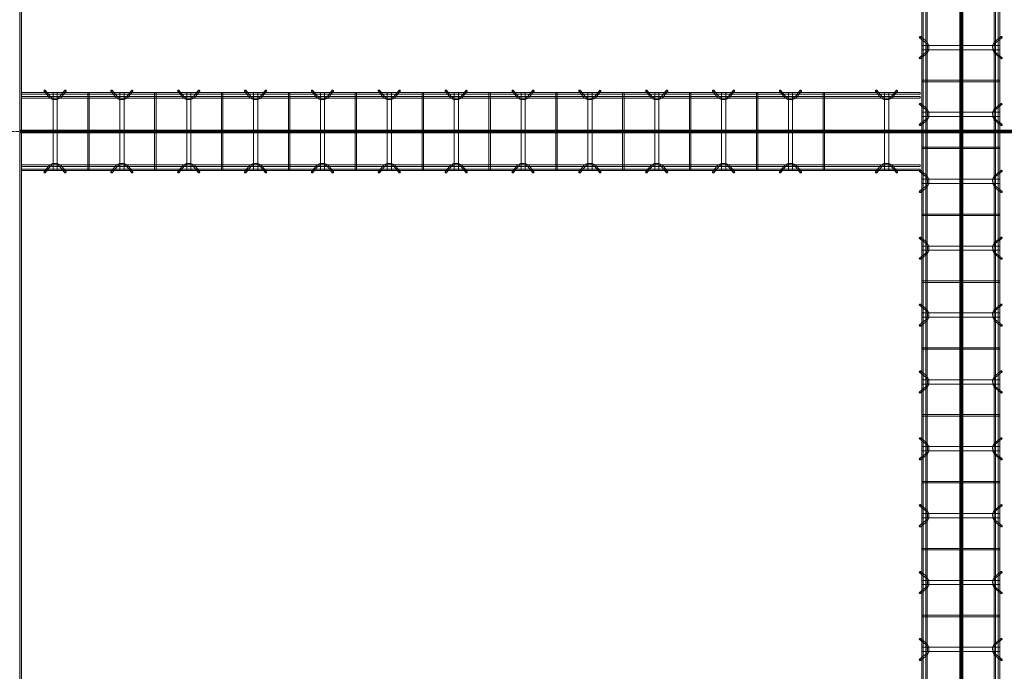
# Model space of a CAD drawing. Header units: inches. Extents: x -4136 to 1945, y -6639 to 12387.
# Tile 297 of 656: x -3819 to -3643, y 10720 to 10837. Entities that reach past the tile are written whole.
import ezdxf

# ---------------------------------------------------------------- set-up
doc = ezdxf.new("R2010")
doc.units = ezdxf.units.IN
doc.header["$MEASUREMENT"] = 0
doc.linetypes.add('Línea de rejilla', pattern=[0.875, 0.5, -0.125, 0.125, -0.125])
for name, color, linetype, lineweight in [('A-GENM', 7, 'Continuous', 9), ('S-BEAM', 7, 'Continuous', 9), ('S-GRID', 7, 'Continuous', 9)]:
    doc.layers.add(name, color=color, linetype=linetype, lineweight=lineweight)

# ---------------------------------------------------------------- blocks, each defined once
blk = doc.blocks.new('Dowel bar assembly - Dowel bar assembly-671091-SLAB ON GROUND JOINTS')
at = {"layer": 'S-BEAM', "color": 253, "true_color": 0xaaaaaa}
for p, q in [((1524, 1.98), (0, 1.98)), ((820.02, 2.23), (820.97, 1.03)), ((821.18, 1.19), (820.23, 2.39)), ((821.62, 1.99), (821.62, -12.01)), ((822.38, 1.99), (821.62, 1.99)), ((821.62, 1.99), (822.38, 1.99)), ((822.38, -12.01), (822.38, 1.99)), ((823.76, 2.39), (822.81, 1.19)), ((823.01, 1.03), (823.96, 2.23)), ((827.87, 1.99), (827.87, -12.01)), ((828.13, 1.99), (827.87, 1.99)), ((827.87, 1.99), (828.13, 1.99)), ((828.13, -12.01), (828.13, 1.99)), ((832.02, 2.23), (832.97, 1.03)), ((833.18, 1.19), (832.23, 2.39)), ((833.62, 1.99), (833.62, -12.01)), ((834.38, 1.99), (833.62, 1.99)), ((833.62, 1.99), (834.38, 1.99)), ((834.38, -12.01), (834.38, 1.99)), ((835.76, 2.39), (834.81, 1.19)), ((835.01, 1.03), (835.96, 2.23)), ((839.87, 1.99), (839.87, -12.01)), ((840.13, 1.99), (839.87, 1.99)), ((839.87, 1.99), (840.13, 1.99)), ((840.13, -12.01), (840.13, 1.99)), ((844.02, 2.23), (844.97, 1.03)), ((845.18, 1.19), (844.23, 2.39)), ((845.62, 1.99), (845.62, -12.01)), ((846.38, 1.99), (845.62, 1.99)), ((845.62, 1.99), (846.38, 1.99)), ((846.38, -12.01), (846.38, 1.99)), ((847.76, 2.39), (846.81, 1.19)), ((847.01, 1.03), (847.96, 2.23)), ((851.87, 1.99), (851.87, -12.01)), ((852.13, 1.99), (851.87, 1.99)), ((851.87, 1.99), (852.13, 1.99)), ((852.13, -12.01), (852.13, 1.99)), ((856.02, 2.23), (856.97, 1.03)), ((857.18, 1.19), (856.23, 2.39)), ((857.62, 1.99), (857.62, -12.01)), ((858.38, 1.99), (857.62, 1.99)), ((857.62, 1.99), (858.38, 1.99)), ((858.38, -12.01), (858.38, 1.99)), ((859.76, 2.39), (858.81, 1.19)), ((859.01, 1.03), (859.96, 2.23)), ((863.87, 1.99), (863.87, -12.01)), ((864.13, 1.99), (863.87, 1.99)), ((863.87, 1.99), (864.13, 1.99)), ((864.13, -12.01), (864.13, 1.99)), ((868.02, 2.23), (868.97, 1.03)), ((869.18, 1.19), (868.23, 2.39)), ((869.62, 1.99), (869.62, -12.01)), ((870.38, 1.99), (869.62, 1.99)), ((869.62, 1.99), (870.38, 1.99)), ((870.38, -12.01), (870.38, 1.99)), ((871.76, 2.39), (870.81, 1.19)), ((871.01, 1.03), (871.96, 2.23)), ((875.87, 1.99), (875.87, -12.01)), ((876.13, 1.99), (875.87, 1.99)), ((875.87, 1.99), (876.13, 1.99)), ((876.13, -12.01), (876.13, 1.99)), ((880.02, 2.23), (880.97, 1.03)), ((881.18, 1.19), (880.23, 2.39)), ((881.62, 1.99), (881.62, -12.01)), ((882.38, 1.99), (881.62, 1.99)), ((881.62, 1.99), (882.38, 1.99)), ((882.38, -12.01), (882.38, 1.99)), ((883.76, 2.39), (882.81, 1.19)), ((883.01, 1.03), (883.96, 2.23)), ((887.87, 1.99), (887.87, -12.01)), ((888.13, 1.99), (887.87, 1.99)), ((887.87, 1.99), (888.13, 1.99)), ((888.13, -12.01), (888.13, 1.99)), ((892.02, 2.23), (892.97, 1.03)), ((893.18, 1.19), (892.23, 2.39)), ((893.62, 1.99), (893.62, -12.01)), ((894.38, 1.99), (893.62, 1.99)), ((893.62, 1.99), (894.38, 1.99)), ((894.38, -12.01), (894.38, 1.99)), ((895.76, 2.39), (894.81, 1.19)), ((895.01, 1.03), (895.96, 2.23)), ((899.87, 1.99), (899.87, -12.01)), ((900.13, 1.99), (899.87, 1.99)), ((899.87, 1.99), (900.13, 1.99)), ((900.13, -12.01), (900.13, 1.99)), ((904.02, 2.23), (904.97, 1.03)), ((905.18, 1.19), (904.23, 2.39)), ((905.62, 1.99), (905.62, -12.01)), ((906.38, 1.99), (905.62, 1.99)), ((905.62, 1.99), (906.38, 1.99)), ((906.38, -12.01), (906.38, 1.99)), ((907.76, 2.39), (906.81, 1.19)), ((907.01, 1.03), (907.96, 2.23)), ((911.87, 1.99), (911.87, -12.01)), ((912.13, 1.99), (911.87, 1.99)), ((911.87, 1.99), (912.13, 1.99)), ((912.13, -12.01), (912.13, 1.99)), ((916.02, 2.23), (916.97, 1.03)), ((917.18, 1.19), (916.23, 2.39)), ((917.62, 1.99), (917.62, -12.01)), ((918.38, 1.99), (917.62, 1.99)), ((917.62, 1.99), (918.38, 1.99)), ((918.38, -12.01), (918.38, 1.99)), ((919.76, 2.39), (918.81, 1.19)), ((919.01, 1.03), (919.96, 2.23)), ((923.87, 1.99), (923.87, -12.01)), ((924.13, 1.99), (923.87, 1.99)), ((923.87, 1.99), (924.13, 1.99)), ((924.13, -12.01), (924.13, 1.99)), ((928.02, 2.23), (928.97, 1.03)), ((929.18, 1.19), (928.23, 2.39)), ((929.62, 1.99), (929.62, -12.01)), ((930.38, 1.99), (929.62, 1.99)), ((929.62, 1.99), (930.38, 1.99)), ((930.38, -12.01), (930.38, 1.99)), ((931.76, 2.39), (930.81, 1.19)), ((931.01, 1.03), (931.96, 2.23)), ((0, 1.72), (1524, 1.72)), ((1524, 1.25), (0, 1.25)), ((0, 0.99), (1524, 0.99)), ((1524, -11.01), (0, -11.01)), ((0, -11.27), (1524, -11.27)), ((1524, -11.74), (0, -11.74)), ((0, -12), (1524, -12)), ((820.97, -11.05), (820.02, -12.25)), ((820.23, -12.41), (821.18, -11.21)), ((822.38, -12.01), (821.62, -12.01)), ((821.62, -12.01), (822.38, -12.01)), ((822.81, -11.21), (823.76, -12.41)), ((823.96, -12.25), (823.01, -11.05)), ((828.13, -12.01), (827.87, -12.01)), ((827.87, -12.01), (828.13, -12.01)), ((832.97, -11.05), (832.02, -12.25)), ((832.23, -12.41), (833.18, -11.21)), ((834.38, -12.01), (833.62, -12.01)), ((833.62, -12.01), (834.38, -12.01)), ((834.81, -11.21), (835.76, -12.41)), ((835.96, -12.25), (835.01, -11.05)), ((840.13, -12.01), (839.87, -12.01)), ((839.87, -12.01), (840.13, -12.01)), ((844.97, -11.05), (844.02, -12.25)), ((844.23, -12.41), (845.18, -11.21)), ((846.38, -12.01), (845.62, -12.01)), ((845.62, -12.01), (846.38, -12.01)), ((846.81, -11.21), (847.76, -12.41)), ((847.96, -12.25), (847.01, -11.05)), ((852.13, -12.01), (851.87, -12.01)), ((851.87, -12.01), (852.13, -12.01)), ((856.97, -11.05), (856.02, -12.25)), ((856.23, -12.41), (857.18, -11.21)), ((858.38, -12.01), (857.62, -12.01)), ((857.62, -12.01), (858.38, -12.01)), ((858.81, -11.21), (859.76, -12.41)), ((859.96, -12.25), (859.01, -11.05)), ((864.13, -12.01), (863.87, -12.01)), ((863.87, -12.01), (864.13, -12.01)), ((868.97, -11.05), (868.02, -12.25)), ((868.23, -12.41), (869.18, -11.21)), ((870.38, -12.01), (869.62, -12.01)), ((869.62, -12.01), (870.38, -12.01)), ((870.81, -11.21), (871.76, -12.41)), ((871.96, -12.25), (871.01, -11.05)), ((876.13, -12.01), (875.87, -12.01)), ((875.87, -12.01), (876.13, -12.01)), ((880.97, -11.05), (880.02, -12.25)), ((880.23, -12.41), (881.18, -11.21)), ((882.38, -12.01), (881.62, -12.01)), ((881.62, -12.01), (882.38, -12.01)), ((882.81, -11.21), (883.76, -12.41)), ((883.96, -12.25), (883.01, -11.05)), ((888.13, -12.01), (887.87, -12.01)), ((887.87, -12.01), (888.13, -12.01)), ((892.97, -11.05), (892.02, -12.25)), ((892.23, -12.41), (893.18, -11.21)), ((894.38, -12.01), (893.62, -12.01)), ((893.62, -12.01), (894.38, -12.01)), ((894.81, -11.21), (895.76, -12.41)), ((895.96, -12.25), (895.01, -11.05)), ((900.13, -12.01), (899.87, -12.01)), ((899.87, -12.01), (900.13, -12.01)), ((904.97, -11.05), (904.02, -12.25)), ((904.23, -12.41), (905.18, -11.21)), ((906.38, -12.01), (905.62, -12.01)), ((905.62, -12.01), (906.38, -12.01)), ((906.81, -11.21), (907.76, -12.41)), ((907.96, -12.25), (907.01, -11.05)), ((912.13, -12.01), (911.87, -12.01)), ((911.87, -12.01), (912.13, -12.01)), ((916.97, -11.05), (916.02, -12.25)), ((916.23, -12.41), (917.18, -11.21)), ((918.38, -12.01), (917.62, -12.01)), ((917.62, -12.01), (918.38, -12.01)), ((918.81, -11.21), (919.76, -12.41)), ((919.96, -12.25), (919.01, -11.05)), ((924.13, -12.01), (923.87, -12.01)), ((923.87, -12.01), (924.13, -12.01)), ((928.97, -11.05), (928.02, -12.25)), ((928.23, -12.41), (929.18, -11.21)), ((930.38, -12.01), (929.62, -12.01)), ((929.62, -12.01), (930.38, -12.01)), ((930.81, -11.21), (931.76, -12.41)), ((931.96, -12.25), (931.01, -11.05))]:
    blk.add_line(p, q, dxfattribs=at)
at = {"layer": 'S-BEAM', "color": 253, "true_color": 0xaaaaaa, "flags": 128}
for points in [[(820.97, 1.03), (821.53, 0.73), (822.39, 0.72), (822.97, 0.99), (823.01, 1.03)], [(821.18, 1.19), (821.62, 0.97), (822.38, 0.98), (822.81, 1.19)], [(832.97, 1.03), (833.53, 0.73), (834.39, 0.72), (834.97, 0.99), (835.01, 1.03)], [(833.18, 1.19), (833.62, 0.97), (834.38, 0.98), (834.81, 1.19)], [(844.97, 1.03), (845.53, 0.73), (846.39, 0.72), (846.97, 0.99), (847.01, 1.03)], [(845.18, 1.19), (845.62, 0.97), (846.38, 0.98), (846.81, 1.19)], [(856.97, 1.03), (857.53, 0.73), (858.39, 0.72), (858.97, 0.99), (859.01, 1.03)], [(857.18, 1.19), (857.62, 0.97), (858.38, 0.98), (858.81, 1.19)], [(868.97, 1.03), (869.53, 0.73), (870.39, 0.72), (870.97, 0.99), (871.01, 1.03)], [(869.18, 1.19), (869.62, 0.97), (870.38, 0.98), (870.81, 1.19)], [(880.97, 1.03), (881.53, 0.73), (882.39, 0.72), (882.97, 0.99), (883.01, 1.03)], [(881.18, 1.19), (881.62, 0.97), (882.38, 0.98), (882.81, 1.19)], [(892.97, 1.03), (893.53, 0.73), (894.39, 0.72), (894.97, 0.99), (895.01, 1.03)], [(893.18, 1.19), (893.62, 0.97), (894.38, 0.98), (894.81, 1.19)], [(904.97, 1.03), (905.53, 0.73), (906.39, 0.72), (906.97, 0.99), (907.01, 1.03)], [(905.18, 1.19), (905.62, 0.97), (906.38, 0.98), (906.81, 1.19)], [(916.97, 1.03), (917.53, 0.73), (918.39, 0.72), (918.97, 0.99), (919.01, 1.03)], [(917.18, 1.19), (917.62, 0.97), (918.38, 0.98), (918.81, 1.19)], [(928.97, 1.03), (929.53, 0.73), (930.39, 0.72), (930.97, 0.99), (931.01, 1.03)], [(929.18, 1.19), (929.62, 0.97), (930.38, 0.98), (930.81, 1.19)], [(820.97, -11.05), (821.53, -10.75), (822.39, -10.74), (822.97, -11.01), (823.01, -11.05)], [(821.18, -11.21), (821.62, -10.99), (822.38, -11), (822.81, -11.21)], [(832.97, -11.05), (833.53, -10.75), (834.39, -10.74), (834.97, -11.01), (835.01, -11.05)], [(833.18, -11.21), (833.62, -10.99), (834.38, -11), (834.81, -11.21)], [(844.97, -11.05), (845.53, -10.75), (846.39, -10.74), (846.97, -11.01), (847.01, -11.05)], [(845.18, -11.21), (845.62, -10.99), (846.38, -11), (846.81, -11.21)], [(856.97, -11.05), (857.53, -10.75), (858.39, -10.74), (858.97, -11.01), (859.01, -11.05)], [(857.18, -11.21), (857.62, -10.99), (858.38, -11), (858.81, -11.21)], [(868.97, -11.05), (869.53, -10.75), (870.39, -10.74), (870.97, -11.01), (871.01, -11.05)], [(869.18, -11.21), (869.62, -10.99), (870.38, -11), (870.81, -11.21)], [(880.97, -11.05), (881.53, -10.75), (882.39, -10.74), (882.97, -11.01), (883.01, -11.05)], [(881.18, -11.21), (881.62, -10.99), (882.38, -11), (882.81, -11.21)], [(892.97, -11.05), (893.53, -10.75), (894.39, -10.74), (894.97, -11.01), (895.01, -11.05)], [(893.18, -11.21), (893.62, -10.99), (894.38, -11), (894.81, -11.21)], [(904.97, -11.05), (905.53, -10.75), (906.39, -10.74), (906.97, -11.01), (907.01, -11.05)], [(905.18, -11.21), (905.62, -10.99), (906.38, -11), (906.81, -11.21)], [(916.97, -11.05), (917.53, -10.75), (918.39, -10.74), (918.97, -11.01), (919.01, -11.05)], [(917.18, -11.21), (917.62, -10.99), (918.38, -11), (918.81, -11.21)], [(928.97, -11.05), (929.53, -10.75), (930.39, -10.74), (930.97, -11.01), (931.01, -11.05)], [(929.18, -11.21), (929.62, -10.99), (930.38, -11), (930.81, -11.21)]]:
    blk.add_lwpolyline(points, dxfattribs=at)
at = {"layer": 'S-BEAM', "color": 253, "true_color": 0xaaaaaa}
for centre, major_axis, start_param, end_param in [((820.12, 2.31), (0.101, 0.08), 5.709265, 8.850858), ((820.12, 2.31), (0.101, 0.08), 2.567673, 5.709265), ((823.86, 2.31), (-0.101, 0.08), 3.715513, 6.857105), ((823.86, 2.31), (-0.101, 0.08), 0.57392, 3.715513), ((832.12, 2.31), (0.101, 0.08), 5.709265, 8.850858), ((832.12, 2.31), (0.101, 0.08), 2.567673, 5.709265), ((835.86, 2.31), (-0.101, 0.08), 3.715513, 6.857105), ((835.86, 2.31), (-0.101, 0.08), 0.57392, 3.715513), ((844.12, 2.31), (0.101, 0.08), 5.709265, 8.850858), ((844.12, 2.31), (0.101, 0.08), 2.567673, 5.709265), ((847.86, 2.31), (-0.101, 0.08), 3.715513, 6.857105), ((847.86, 2.31), (-0.101, 0.08), 0.57392, 3.715513), ((856.12, 2.31), (0.101, 0.08), 5.709265, 8.850858), ((856.12, 2.31), (0.101, 0.08), 2.567673, 5.709265), ((859.86, 2.31), (-0.101, 0.08), 3.715513, 6.857105), ((859.86, 2.31), (-0.101, 0.08), 0.57392, 3.715513), ((868.12, 2.31), (0.101, 0.08), 5.709265, 8.850858), ((868.12, 2.31), (0.101, 0.08), 2.567673, 5.709265), ((871.86, 2.31), (-0.101, 0.08), 3.715513, 6.857105), ((871.86, 2.31), (-0.101, 0.08), 0.57392, 3.715513), ((880.12, 2.31), (0.101, 0.08), 5.709265, 8.850858), ((880.12, 2.31), (0.101, 0.08), 2.567673, 5.709265), ((883.86, 2.31), (-0.101, 0.08), 3.715513, 6.857105), ((883.86, 2.31), (-0.101, 0.08), 0.57392, 3.715513), ((892.12, 2.31), (0.101, 0.08), 5.709265, 8.850858), ((892.12, 2.31), (0.101, 0.08), 2.567673, 5.709265), ((895.86, 2.31), (-0.101, 0.08), 3.715513, 6.857105), ((895.86, 2.31), (-0.101, 0.08), 0.57392, 3.715513), ((904.12, 2.31), (0.101, 0.08), 5.709265, 8.850858), ((904.12, 2.31), (0.101, 0.08), 2.567673, 5.709265), ((907.86, 2.31), (-0.101, 0.08), 3.715513, 6.857105), ((907.86, 2.31), (-0.101, 0.08), 0.57392, 3.715513), ((916.12, 2.31), (0.101, 0.08), 5.709265, 8.850858), ((916.12, 2.31), (0.101, 0.08), 2.567673, 5.709265), ((919.86, 2.31), (-0.101, 0.08), 3.715513, 6.857105), ((919.86, 2.31), (-0.101, 0.08), 0.57392, 3.715513), ((928.12, 2.31), (0.101, 0.08), 5.709265, 8.850858), ((928.12, 2.31), (0.101, 0.08), 2.567673, 5.709265), ((931.86, 2.31), (-0.101, 0.08), 3.715513, 6.857105), ((931.86, 2.31), (-0.101, 0.08), 0.57392, 3.715513), ((820.12, -12.33), (-0.101, 0.08), 3.715513, 6.857105), ((820.12, -12.33), (-0.101, 0.08), 0.57392, 3.715513), ((823.86, -12.33), (0.101, 0.08), 5.709265, 8.850858), ((823.86, -12.33), (0.101, 0.08), 2.567673, 5.709265), ((832.12, -12.33), (-0.101, 0.08), 3.715513, 6.857105), ((832.12, -12.33), (-0.101, 0.08), 0.57392, 3.715513), ((835.86, -12.33), (0.101, 0.08), 5.709265, 8.850858), ((835.86, -12.33), (0.101, 0.08), 2.567673, 5.709265), ((844.12, -12.33), (-0.101, 0.08), 3.715513, 6.857105), ((844.12, -12.33), (-0.101, 0.08), 0.57392, 3.715513), ((847.86, -12.33), (0.101, 0.08), 5.709265, 8.850858), ((847.86, -12.33), (0.101, 0.08), 2.567673, 5.709265), ((856.12, -12.33), (-0.101, 0.08), 3.715513, 6.857105), ((856.12, -12.33), (-0.101, 0.08), 0.57392, 3.715513), ((859.86, -12.33), (0.101, 0.08), 5.709265, 8.850858), ((859.86, -12.33), (0.101, 0.08), 2.567673, 5.709265), ((868.12, -12.33), (-0.101, 0.08), 3.715513, 6.857105), ((868.12, -12.33), (-0.101, 0.08), 0.57392, 3.715513), ((871.86, -12.33), (0.101, 0.08), 5.709265, 8.850858), ((871.86, -12.33), (0.101, 0.08), 2.567673, 5.709265), ((880.12, -12.33), (-0.101, 0.08), 3.715513, 6.857105), ((880.12, -12.33), (-0.101, 0.08), 0.57392, 3.715513), ((883.86, -12.33), (0.101, 0.08), 5.709265, 8.850858), ((883.86, -12.33), (0.101, 0.08), 2.567673, 5.709265), ((892.12, -12.33), (-0.101, 0.08), 3.715513, 6.857105), ((892.12, -12.33), (-0.101, 0.08), 0.57392, 3.715513), ((895.86, -12.33), (0.101, 0.08), 5.709265, 8.850858), ((895.86, -12.33), (0.101, 0.08), 2.567673, 5.709265), ((904.12, -12.33), (-0.101, 0.08), 3.715513, 6.857105), ((904.12, -12.33), (-0.101, 0.08), 0.57392, 3.715513), ((907.86, -12.33), (0.101, 0.08), 5.709265, 8.850858), ((907.86, -12.33), (0.101, 0.08), 2.567673, 5.709265), ((916.12, -12.33), (-0.101, 0.08), 3.715513, 6.857105), ((916.12, -12.33), (-0.101, 0.08), 0.57392, 3.715513), ((919.86, -12.33), (0.101, 0.08), 5.709265, 8.850858), ((919.86, -12.33), (0.101, 0.08), 2.567673, 5.709265), ((928.12, -12.33), (-0.101, 0.08), 3.715513, 6.857105), ((928.12, -12.33), (-0.101, 0.08), 0.57392, 3.715513), ((931.86, -12.33), (0.101, 0.08), 5.709265, 8.850858), ((931.86, -12.33), (0.101, 0.08), 2.567673, 5.709265)]:
    blk.add_ellipse(centre, major_axis=major_axis, ratio=0.816528, start_param=start_param, end_param=end_param, dxfattribs=at)
blk = doc.blocks.new('Dowel bar assembly - Dowel bar assembly-673167-SLAB ON GROUND JOINTS')
at = {"layer": 'S-BEAM', "color": 253, "true_color": 0xaaaaaa}
for p, q in [((161.25, 1.98), (0, 1.98)), ((0, 1.98), (0, 1.72)), ((0, 1.72), (0, 1.98)), ((4.02, 2.23), (4.97, 1.03)), ((5.18, 1.19), (4.23, 2.39)), ((5.63, 1.99), (5.63, -12.01)), ((6.38, 1.99), (5.63, 1.99)), ((5.63, 1.99), (6.38, 1.99)), ((6.38, -12.01), (6.38, 1.99)), ((7.76, 2.39), (6.81, 1.19)), ((7.01, 1.03), (7.96, 2.23)), ((11.87, 1.99), (11.87, -12.01)), ((12.13, 1.99), (11.87, 1.99)), ((11.87, 1.99), (12.13, 1.99)), ((12.13, -12.01), (12.13, 1.99)), ((16.02, 2.23), (16.97, 1.03)), ((17.18, 1.19), (16.23, 2.39)), ((17.63, 1.99), (17.63, -12.01)), ((18.38, 1.99), (17.63, 1.99)), ((17.63, 1.99), (18.38, 1.99)), ((18.38, -12.01), (18.38, 1.99)), ((19.76, 2.39), (18.81, 1.19)), ((19.01, 1.03), (19.96, 2.23)), ((23.87, 1.99), (23.87, -12.01)), ((24.13, 1.99), (23.87, 1.99)), ((23.87, 1.99), (24.13, 1.99)), ((24.13, -12.01), (24.13, 1.99)), ((28.02, 2.23), (28.97, 1.03)), ((29.18, 1.19), (28.23, 2.39)), ((29.63, 1.99), (29.63, -12.01)), ((30.38, 1.99), (29.63, 1.99)), ((29.63, 1.99), (30.38, 1.99)), ((30.38, -12.01), (30.38, 1.99)), ((31.76, 2.39), (30.81, 1.19)), ((31.01, 1.03), (31.96, 2.23)), ((35.87, 1.99), (35.87, -12.01)), ((36.13, 1.99), (35.87, 1.99)), ((35.87, 1.99), (36.13, 1.99)), ((36.13, -12.01), (36.13, 1.99)), ((40.02, 2.23), (40.97, 1.03)), ((41.18, 1.19), (40.23, 2.39)), ((41.63, 1.99), (41.63, -12.01)), ((42.38, 1.99), (41.63, 1.99)), ((41.63, 1.99), (42.38, 1.99)), ((42.38, -12.01), (42.38, 1.99)), ((43.76, 2.39), (42.81, 1.19)), ((43.01, 1.03), (43.96, 2.23)), ((47.87, 1.99), (47.87, -12.01)), ((48.13, 1.99), (47.87, 1.99)), ((47.87, 1.99), (48.13, 1.99)), ((48.13, -12.01), (48.13, 1.99)), ((52.02, 2.23), (52.97, 1.03)), ((53.18, 1.19), (52.23, 2.39)), ((53.63, 1.99), (53.63, -12.01)), ((54.38, 1.99), (53.63, 1.99)), ((53.63, 1.99), (54.38, 1.99)), ((54.38, -12.01), (54.38, 1.99)), ((55.76, 2.39), (54.81, 1.19)), ((55.01, 1.03), (55.96, 2.23)), ((59.87, 1.99), (59.87, -12.01)), ((60.13, 1.99), (59.87, 1.99)), ((59.87, 1.99), (60.13, 1.99)), ((60.13, -12.01), (60.13, 1.99)), ((64.02, 2.23), (64.97, 1.03)), ((65.18, 1.19), (64.23, 2.39)), ((65.63, 1.99), (65.63, -12.01)), ((66.38, 1.99), (65.63, 1.99)), ((65.63, 1.99), (66.38, 1.99)), ((66.38, -12.01), (66.38, 1.99)), ((67.76, 2.39), (66.81, 1.19)), ((67.01, 1.03), (67.96, 2.23)), ((71.87, 1.99), (71.87, -12.01)), ((72.13, 1.99), (71.87, 1.99)), ((71.87, 1.99), (72.13, 1.99)), ((72.13, -12.01), (72.13, 1.99)), ((76.02, 2.23), (76.97, 1.03)), ((77.18, 1.19), (76.23, 2.39)), ((77.63, 1.99), (77.63, -12.01)), ((78.38, 1.99), (77.63, 1.99)), ((77.63, 1.99), (78.38, 1.99)), ((78.38, -12.01), (78.38, 1.99)), ((79.76, 2.39), (78.81, 1.19)), ((79.01, 1.03), (79.96, 2.23)), ((83.87, 1.99), (83.87, -12.01)), ((84.13, 1.99), (83.87, 1.99)), ((83.87, 1.99), (84.13, 1.99)), ((84.13, -12.01), (84.13, 1.99)), ((88.02, 2.23), (88.97, 1.03)), ((89.18, 1.19), (88.23, 2.39)), ((89.63, 1.99), (89.63, -12.01)), ((90.38, 1.99), (89.63, 1.99)), ((89.63, 1.99), (90.38, 1.99)), ((90.38, -12.01), (90.38, 1.99)), ((91.76, 2.39), (90.81, 1.19)), ((91.01, 1.03), (91.96, 2.23)), ((95.87, 1.99), (95.87, -12.01)), ((96.13, 1.99), (95.87, 1.99)), ((95.87, 1.99), (96.13, 1.99)), ((96.13, -12.01), (96.13, 1.99)), ((100.02, 2.23), (100.97, 1.03)), ((101.18, 1.19), (100.23, 2.39)), ((101.63, 1.99), (101.63, -12.01)), ((102.38, 1.99), (101.63, 1.99)), ((101.63, 1.99), (102.38, 1.99)), ((102.38, -12.01), (102.38, 1.99)), ((103.76, 2.39), (102.81, 1.19)), ((103.01, 1.03), (103.96, 2.23)), ((107.87, 1.99), (107.87, -12.01)), ((108.13, 1.99), (107.87, 1.99)), ((107.87, 1.99), (108.13, 1.99)), ((108.13, -12.01), (108.13, 1.99)), ((112.02, 2.23), (112.97, 1.03)), ((113.18, 1.19), (112.23, 2.39)), ((113.63, 1.99), (113.63, -12.01)), ((114.38, 1.99), (113.63, 1.99)), ((113.63, 1.99), (114.38, 1.99)), ((114.38, -12.01), (114.38, 1.99)), ((115.76, 2.39), (114.81, 1.19)), ((115.01, 1.03), (115.96, 2.23)), ((119.87, 1.99), (119.87, -12.01)), ((120.13, 1.99), (119.87, 1.99)), ((119.87, 1.99), (120.13, 1.99)), ((120.13, -12.01), (120.13, 1.99)), ((124.02, 2.23), (124.97, 1.03)), ((125.18, 1.19), (124.23, 2.39)), ((125.63, 1.99), (125.63, -12.01)), ((126.38, 1.99), (125.63, 1.99)), ((125.63, 1.99), (126.38, 1.99)), ((126.38, -12.01), (126.38, 1.99)), ((127.76, 2.39), (126.81, 1.19)), ((127.01, 1.03), (127.96, 2.23)), ((131.87, 1.99), (131.87, -12.01)), ((132.13, 1.99), (131.87, 1.99)), ((131.87, 1.99), (132.13, 1.99)), ((132.13, -12.01), (132.13, 1.99)), ((136.02, 2.23), (136.97, 1.03)), ((137.18, 1.19), (136.23, 2.39)), ((137.63, 1.99), (137.63, -12.01)), ((138.38, 1.99), (137.63, 1.99)), ((137.63, 1.99), (138.38, 1.99)), ((138.38, -12.01), (138.38, 1.99)), ((139.76, 2.39), (138.81, 1.19)), ((139.01, 1.03), (139.96, 2.23)), ((143.87, 1.99), (143.87, -12.01)), ((144.13, 1.99), (143.87, 1.99)), ((143.87, 1.99), (144.13, 1.99)), ((144.13, -12.01), (144.13, 1.99)), ((153.27, 2.23), (154.22, 1.03)), ((154.43, 1.19), (153.48, 2.39)), ((154.88, 1.99), (154.88, -12.01)), ((155.63, 1.99), (154.88, 1.99)), ((154.88, 1.99), (155.63, 1.99)), ((155.63, -12.01), (155.63, 1.99)), ((157.01, 2.39), (156.06, 1.19)), ((156.26, 1.03), (157.21, 2.23)), ((161.25, 1.98), (161.25, 1.72)), ((161.25, 1.72), (161.25, 1.98)), ((0, 1.72), (161.25, 1.72)), ((161.25, 1.25), (0, 1.25)), ((0, 0.99), (0, 1.25)), ((0, 1.25), (0, 0.99)), ((0, 0.99), (161.25, 0.99)), ((161.25, 0.99), (161.25, 1.25)), ((161.25, 1.25), (161.25, 0.99)), ((161.25, -11.01), (0, -11.01)), ((0, -11.27), (0, -11.01)), ((0, -11.01), (0, -11.27)), ((0, -11.27), (161.25, -11.27)), ((161.25, -11.74), (0, -11.74)), ((0, -12), (0, -11.74)), ((0, -11.74), (0, -12)), ((0, -12), (161.25, -12)), ((4.97, -11.05), (4.02, -12.25)), ((4.23, -12.41), (5.18, -11.21)), ((6.38, -12.01), (5.63, -12.01)), ((5.63, -12.01), (6.38, -12.01)), ((6.81, -11.21), (7.76, -12.41)), ((7.96, -12.25), (7.01, -11.05)), ((12.13, -12.01), (11.87, -12.01)), ((11.87, -12.01), (12.13, -12.01)), ((16.97, -11.05), (16.02, -12.25)), ((16.23, -12.41), (17.18, -11.21)), ((18.38, -12.01), (17.63, -12.01)), ((17.63, -12.01), (18.38, -12.01)), ((18.81, -11.21), (19.76, -12.41)), ((19.96, -12.25), (19.01, -11.05)), ((24.13, -12.01), (23.87, -12.01)), ((23.87, -12.01), (24.13, -12.01)), ((28.97, -11.05), (28.02, -12.25)), ((28.23, -12.41), (29.18, -11.21)), ((30.38, -12.01), (29.63, -12.01)), ((29.63, -12.01), (30.38, -12.01)), ((30.81, -11.21), (31.76, -12.41)), ((31.96, -12.25), (31.01, -11.05)), ((36.13, -12.01), (35.87, -12.01)), ((35.87, -12.01), (36.13, -12.01)), ((40.97, -11.05), (40.02, -12.25)), ((40.23, -12.41), (41.18, -11.21)), ((42.38, -12.01), (41.63, -12.01)), ((41.63, -12.01), (42.38, -12.01)), ((42.81, -11.21), (43.76, -12.41)), ((43.96, -12.25), (43.01, -11.05)), ((48.13, -12.01), (47.87, -12.01)), ((47.87, -12.01), (48.13, -12.01)), ((52.97, -11.05), (52.02, -12.25)), ((52.23, -12.41), (53.18, -11.21)), ((54.38, -12.01), (53.63, -12.01)), ((53.63, -12.01), (54.38, -12.01)), ((54.81, -11.21), (55.76, -12.41)), ((55.96, -12.25), (55.01, -11.05)), ((60.13, -12.01), (59.87, -12.01)), ((59.87, -12.01), (60.13, -12.01)), ((64.97, -11.05), (64.02, -12.25)), ((64.23, -12.41), (65.18, -11.21)), ((66.38, -12.01), (65.63, -12.01)), ((65.63, -12.01), (66.38, -12.01)), ((66.81, -11.21), (67.76, -12.41)), ((67.96, -12.25), (67.01, -11.05)), ((72.13, -12.01), (71.87, -12.01)), ((71.87, -12.01), (72.13, -12.01)), ((76.97, -11.05), (76.02, -12.25)), ((76.23, -12.41), (77.18, -11.21)), ((78.38, -12.01), (77.63, -12.01)), ((77.63, -12.01), (78.38, -12.01)), ((78.81, -11.21), (79.76, -12.41)), ((79.96, -12.25), (79.01, -11.05)), ((84.13, -12.01), (83.87, -12.01)), ((83.87, -12.01), (84.13, -12.01)), ((88.97, -11.05), (88.02, -12.25)), ((88.23, -12.41), (89.18, -11.21)), ((90.38, -12.01), (89.63, -12.01)), ((89.63, -12.01), (90.38, -12.01)), ((90.81, -11.21), (91.76, -12.41)), ((91.96, -12.25), (91.01, -11.05)), ((96.13, -12.01), (95.87, -12.01)), ((95.87, -12.01), (96.13, -12.01)), ((100.97, -11.05), (100.02, -12.25)), ((100.23, -12.41), (101.18, -11.21)), ((102.38, -12.01), (101.63, -12.01)), ((101.63, -12.01), (102.38, -12.01)), ((102.81, -11.21), (103.76, -12.41)), ((103.96, -12.25), (103.01, -11.05)), ((108.13, -12.01), (107.87, -12.01)), ((107.87, -12.01), (108.13, -12.01)), ((112.97, -11.05), (112.02, -12.25)), ((112.23, -12.41), (113.18, -11.21)), ((114.38, -12.01), (113.63, -12.01)), ((113.63, -12.01), (114.38, -12.01)), ((114.81, -11.21), (115.76, -12.41)), ((115.96, -12.25), (115.01, -11.05)), ((120.13, -12.01), (119.87, -12.01)), ((119.87, -12.01), (120.13, -12.01)), ((124.97, -11.05), (124.02, -12.25)), ((124.23, -12.41), (125.18, -11.21)), ((126.38, -12.01), (125.63, -12.01)), ((125.63, -12.01), (126.38, -12.01)), ((126.81, -11.21), (127.76, -12.41)), ((127.96, -12.25), (127.01, -11.05)), ((132.13, -12.01), (131.87, -12.01)), ((131.87, -12.01), (132.13, -12.01)), ((136.97, -11.05), (136.02, -12.25)), ((136.23, -12.41), (137.18, -11.21)), ((138.38, -12.01), (137.63, -12.01)), ((137.63, -12.01), (138.38, -12.01)), ((138.81, -11.21), (139.76, -12.41)), ((139.96, -12.25), (139.01, -11.05)), ((144.13, -12.01), (143.87, -12.01)), ((143.87, -12.01), (144.13, -12.01)), ((154.22, -11.05), (153.27, -12.25)), ((153.48, -12.41), (154.43, -11.21)), ((155.63, -12.01), (154.88, -12.01)), ((154.88, -12.01), (155.63, -12.01)), ((156.06, -11.21), (157.01, -12.41)), ((157.21, -12.25), (156.26, -11.05)), ((161.25, -11.27), (161.25, -11.01)), ((161.25, -11.01), (161.25, -11.27)), ((161.25, -12), (161.25, -11.74)), ((161.25, -11.74), (161.25, -12))]:
    blk.add_line(p, q, dxfattribs=at)
at = {"layer": 'S-BEAM', "color": 253, "true_color": 0xaaaaaa, "flags": 128}
for points in [[(4.97, 1.03), (5.53, 0.73), (6.39, 0.72), (6.97, 0.99), (7.01, 1.03)], [(5.18, 1.19), (5.62, 0.97), (6.38, 0.98), (6.81, 1.19)], [(16.97, 1.03), (17.53, 0.73), (18.39, 0.72), (18.97, 0.99), (19.01, 1.03)], [(17.18, 1.19), (17.62, 0.97), (18.38, 0.98), (18.81, 1.19)], [(28.97, 1.03), (29.53, 0.73), (30.39, 0.72), (30.97, 0.99), (31.01, 1.03)], [(29.18, 1.19), (29.62, 0.97), (30.38, 0.98), (30.81, 1.19)], [(40.97, 1.03), (41.53, 0.73), (42.39, 0.72), (42.97, 0.99), (43.01, 1.03)], [(41.18, 1.19), (41.62, 0.97), (42.38, 0.98), (42.81, 1.19)], [(52.97, 1.03), (53.53, 0.73), (54.39, 0.72), (54.97, 0.99), (55.01, 1.03)], [(53.18, 1.19), (53.62, 0.97), (54.38, 0.98), (54.81, 1.19)], [(64.97, 1.03), (65.53, 0.73), (66.39, 0.72), (66.97, 0.99), (67.01, 1.03)], [(65.18, 1.19), (65.62, 0.97), (66.38, 0.98), (66.81, 1.19)], [(76.97, 1.03), (77.53, 0.73), (78.39, 0.72), (78.97, 0.99), (79.01, 1.03)], [(77.18, 1.19), (77.62, 0.97), (78.38, 0.98), (78.81, 1.19)], [(88.97, 1.03), (89.53, 0.73), (90.39, 0.72), (90.97, 0.99), (91.01, 1.03)], [(89.18, 1.19), (89.62, 0.97), (90.38, 0.98), (90.81, 1.19)], [(100.97, 1.03), (101.53, 0.73), (102.39, 0.72), (102.97, 0.99), (103.01, 1.03)], [(101.18, 1.19), (101.62, 0.97), (102.38, 0.98), (102.81, 1.19)], [(112.97, 1.03), (113.53, 0.73), (114.39, 0.72), (114.97, 0.99), (115.01, 1.03)], [(113.18, 1.19), (113.62, 0.97), (114.38, 0.98), (114.81, 1.19)], [(124.97, 1.03), (125.53, 0.73), (126.39, 0.72), (126.97, 0.99), (127.01, 1.03)], [(125.18, 1.19), (125.62, 0.97), (126.38, 0.98), (126.81, 1.19)], [(136.97, 1.03), (137.53, 0.73), (138.39, 0.72), (138.97, 0.99), (139.01, 1.03)], [(137.18, 1.19), (137.62, 0.97), (138.38, 0.98), (138.81, 1.19)], [(154.22, 1.03), (154.78, 0.73), (155.64, 0.72), (156.22, 0.99), (156.26, 1.03)], [(154.43, 1.19), (154.87, 0.97), (155.63, 0.98), (156.06, 1.19)], [(4.97, -11.05), (5.53, -10.75), (6.39, -10.74), (6.97, -11.01), (7.01, -11.05)], [(5.18, -11.21), (5.62, -10.99), (6.38, -11), (6.81, -11.21)], [(16.97, -11.05), (17.53, -10.75), (18.39, -10.74), (18.97, -11.01), (19.01, -11.05)], [(17.18, -11.21), (17.62, -10.99), (18.38, -11), (18.81, -11.21)], [(28.97, -11.05), (29.53, -10.75), (30.39, -10.74), (30.97, -11.01), (31.01, -11.05)], [(29.18, -11.21), (29.62, -10.99), (30.38, -11), (30.81, -11.21)], [(40.97, -11.05), (41.53, -10.75), (42.39, -10.74), (42.97, -11.01), (43.01, -11.05)], [(41.18, -11.21), (41.62, -10.99), (42.38, -11), (42.81, -11.21)], [(52.97, -11.05), (53.53, -10.75), (54.39, -10.74), (54.97, -11.01), (55.01, -11.05)], [(53.18, -11.21), (53.62, -10.99), (54.38, -11), (54.81, -11.21)], [(64.97, -11.05), (65.53, -10.75), (66.39, -10.74), (66.97, -11.01), (67.01, -11.05)], [(65.18, -11.21), (65.62, -10.99), (66.38, -11), (66.81, -11.21)], [(76.97, -11.05), (77.53, -10.75), (78.39, -10.74), (78.97, -11.01), (79.01, -11.05)], [(77.18, -11.21), (77.62, -10.99), (78.38, -11), (78.81, -11.21)], [(88.97, -11.05), (89.53, -10.75), (90.39, -10.74), (90.97, -11.01), (91.01, -11.05)], [(89.18, -11.21), (89.62, -10.99), (90.38, -11), (90.81, -11.21)], [(100.97, -11.05), (101.53, -10.75), (102.39, -10.74), (102.97, -11.01), (103.01, -11.05)], [(101.18, -11.21), (101.62, -10.99), (102.38, -11), (102.81, -11.21)], [(112.97, -11.05), (113.53, -10.75), (114.39, -10.74), (114.97, -11.01), (115.01, -11.05)], [(113.18, -11.21), (113.62, -10.99), (114.38, -11), (114.81, -11.21)], [(124.97, -11.05), (125.53, -10.75), (126.39, -10.74), (126.97, -11.01), (127.01, -11.05)], [(125.18, -11.21), (125.62, -10.99), (126.38, -11), (126.81, -11.21)], [(136.97, -11.05), (137.53, -10.75), (138.39, -10.74), (138.97, -11.01), (139.01, -11.05)], [(137.18, -11.21), (137.62, -10.99), (138.38, -11), (138.81, -11.21)], [(154.22, -11.05), (154.78, -10.75), (155.64, -10.74), (156.22, -11.01), (156.26, -11.05)], [(154.43, -11.21), (154.87, -10.99), (155.63, -11), (156.06, -11.21)]]:
    blk.add_lwpolyline(points, dxfattribs=at)
at = {"layer": 'S-BEAM', "color": 253, "true_color": 0xaaaaaa}
for centre, major_axis, start_param, end_param in [((4.12, 2.31), (0.101, 0.08), 5.709265, 8.850858), ((4.12, 2.31), (0.101, 0.08), 2.567673, 5.709265), ((7.86, 2.31), (-0.101, 0.08), 3.715513, 6.857105), ((7.86, 2.31), (-0.101, 0.08), 0.57392, 3.715513), ((16.12, 2.31), (0.101, 0.08), 5.709265, 8.850858), ((16.12, 2.31), (0.101, 0.08), 2.567673, 5.709265), ((19.86, 2.31), (-0.101, 0.08), 3.715513, 6.857105), ((19.86, 2.31), (-0.101, 0.08), 0.57392, 3.715513), ((28.12, 2.31), (0.101, 0.08), 5.709265, 8.850858), ((28.12, 2.31), (0.101, 0.08), 2.567673, 5.709265), ((31.86, 2.31), (-0.101, 0.08), 3.715513, 6.857105), ((31.86, 2.31), (-0.101, 0.08), 0.57392, 3.715513), ((40.12, 2.31), (0.101, 0.08), 5.709265, 8.850858), ((40.12, 2.31), (0.101, 0.08), 2.567673, 5.709265), ((43.86, 2.31), (-0.101, 0.08), 3.715513, 6.857105), ((43.86, 2.31), (-0.101, 0.08), 0.57392, 3.715513), ((52.12, 2.31), (0.101, 0.08), 5.709265, 8.850858), ((52.12, 2.31), (0.101, 0.08), 2.567673, 5.709265), ((55.86, 2.31), (-0.101, 0.08), 3.715513, 6.857105), ((55.86, 2.31), (-0.101, 0.08), 0.57392, 3.715513), ((64.12, 2.31), (0.101, 0.08), 5.709265, 8.850858), ((64.12, 2.31), (0.101, 0.08), 2.567673, 5.709265), ((67.86, 2.31), (-0.101, 0.08), 3.715513, 6.857105), ((67.86, 2.31), (-0.101, 0.08), 0.57392, 3.715513), ((76.12, 2.31), (0.101, 0.08), 5.709265, 8.850858), ((76.12, 2.31), (0.101, 0.08), 2.567673, 5.709265), ((79.86, 2.31), (-0.101, 0.08), 3.715513, 6.857105), ((79.86, 2.31), (-0.101, 0.08), 0.57392, 3.715513), ((88.12, 2.31), (0.101, 0.08), 5.709265, 8.850858), ((88.12, 2.31), (0.101, 0.08), 2.567673, 5.709265), ((91.86, 2.31), (-0.101, 0.08), 3.715513, 6.857105), ((91.86, 2.31), (-0.101, 0.08), 0.57392, 3.715513), ((100.12, 2.31), (0.101, 0.08), 5.709265, 8.850858), ((100.12, 2.31), (0.101, 0.08), 2.567673, 5.709265), ((103.86, 2.31), (-0.101, 0.08), 3.715513, 6.857105), ((103.86, 2.31), (-0.101, 0.08), 0.57392, 3.715513), ((112.12, 2.31), (0.101, 0.08), 5.709265, 8.850858), ((112.12, 2.31), (0.101, 0.08), 2.567673, 5.709265), ((115.86, 2.31), (-0.101, 0.08), 3.715513, 6.857105), ((115.86, 2.31), (-0.101, 0.08), 0.57392, 3.715513), ((124.12, 2.31), (0.101, 0.08), 5.709265, 8.850858), ((124.12, 2.31), (0.101, 0.08), 2.567673, 5.709265), ((127.86, 2.31), (-0.101, 0.08), 3.715513, 6.857105), ((127.86, 2.31), (-0.101, 0.08), 0.57392, 3.715513), ((136.12, 2.31), (0.101, 0.08), 5.709265, 8.850858), ((136.12, 2.31), (0.101, 0.08), 2.567673, 5.709265), ((139.86, 2.31), (-0.101, 0.08), 3.715513, 6.857105), ((139.86, 2.31), (-0.101, 0.08), 0.57392, 3.715513), ((153.37, 2.31), (0.101, 0.08), 5.709265, 8.850858), ((153.37, 2.31), (0.101, 0.08), 2.567673, 5.709265), ((157.11, 2.31), (-0.101, 0.08), 3.715513, 6.857105), ((157.11, 2.31), (-0.101, 0.08), 0.57392, 3.715513), ((4.12, -12.33), (-0.101, 0.08), 3.715513, 6.857105), ((4.12, -12.33), (-0.101, 0.08), 0.57392, 3.715513), ((7.86, -12.33), (0.101, 0.08), 5.709265, 8.850858), ((7.86, -12.33), (0.101, 0.08), 2.567673, 5.709265), ((16.12, -12.33), (-0.101, 0.08), 3.715513, 6.857105), ((16.12, -12.33), (-0.101, 0.08), 0.57392, 3.715513), ((19.86, -12.33), (0.101, 0.08), 5.709265, 8.850858), ((19.86, -12.33), (0.101, 0.08), 2.567673, 5.709265), ((28.12, -12.33), (-0.101, 0.08), 3.715513, 6.857105), ((28.12, -12.33), (-0.101, 0.08), 0.57392, 3.715513), ((31.86, -12.33), (0.101, 0.08), 5.709265, 8.850858), ((31.86, -12.33), (0.101, 0.08), 2.567673, 5.709265), ((40.12, -12.33), (-0.101, 0.08), 3.715513, 6.857105), ((40.12, -12.33), (-0.101, 0.08), 0.57392, 3.715513), ((43.86, -12.33), (0.101, 0.08), 5.709265, 8.850858), ((43.86, -12.33), (0.101, 0.08), 2.567673, 5.709265), ((52.12, -12.33), (-0.101, 0.08), 3.715513, 6.857105), ((52.12, -12.33), (-0.101, 0.08), 0.57392, 3.715513), ((55.86, -12.33), (0.101, 0.08), 5.709265, 8.850858), ((55.86, -12.33), (0.101, 0.08), 2.567673, 5.709265), ((64.12, -12.33), (-0.101, 0.08), 3.715513, 6.857105), ((64.12, -12.33), (-0.101, 0.08), 0.57392, 3.715513), ((67.86, -12.33), (0.101, 0.08), 5.709265, 8.850858), ((67.86, -12.33), (0.101, 0.08), 2.567673, 5.709265), ((76.12, -12.33), (-0.101, 0.08), 3.715513, 6.857105), ((76.12, -12.33), (-0.101, 0.08), 0.57392, 3.715513), ((79.86, -12.33), (0.101, 0.08), 5.709265, 8.850858), ((79.86, -12.33), (0.101, 0.08), 2.567673, 5.709265), ((88.12, -12.33), (-0.101, 0.08), 3.715513, 6.857105), ((88.12, -12.33), (-0.101, 0.08), 0.57392, 3.715513), ((91.86, -12.33), (0.101, 0.08), 5.709265, 8.850858), ((91.86, -12.33), (0.101, 0.08), 2.567673, 5.709265), ((100.12, -12.33), (-0.101, 0.08), 3.715513, 6.857105), ((100.12, -12.33), (-0.101, 0.08), 0.57392, 3.715513), ((103.86, -12.33), (0.101, 0.08), 5.709265, 8.850858), ((103.86, -12.33), (0.101, 0.08), 2.567673, 5.709265), ((112.12, -12.33), (-0.101, 0.08), 3.715513, 6.857105), ((112.12, -12.33), (-0.101, 0.08), 0.57392, 3.715513), ((115.86, -12.33), (0.101, 0.08), 5.709265, 8.850858), ((115.86, -12.33), (0.101, 0.08), 2.567673, 5.709265), ((124.12, -12.33), (-0.101, 0.08), 3.715513, 6.857105), ((124.12, -12.33), (-0.101, 0.08), 0.57392, 3.715513), ((127.86, -12.33), (0.101, 0.08), 5.709265, 8.850858), ((127.86, -12.33), (0.101, 0.08), 2.567673, 5.709265), ((136.12, -12.33), (-0.101, 0.08), 3.715513, 6.857105), ((136.12, -12.33), (-0.101, 0.08), 0.57392, 3.715513), ((139.86, -12.33), (0.101, 0.08), 5.709265, 8.850858), ((139.86, -12.33), (0.101, 0.08), 2.567673, 5.709265), ((153.37, -12.33), (-0.101, 0.08), 3.715513, 6.857105), ((153.37, -12.33), (-0.101, 0.08), 0.57392, 3.715513), ((157.11, -12.33), (0.101, 0.08), 5.709265, 8.850858), ((157.11, -12.33), (0.101, 0.08), 2.567673, 5.709265)]:
    blk.add_ellipse(centre, major_axis=major_axis, ratio=0.816528, start_param=start_param, end_param=end_param, dxfattribs=at)

msp = doc.modelspace()

# ---------------------------------------------------------------- hatches: boundary and pattern name
at = {"layer": 'A-GENM', "true_color": 0x0000ff}
for points in [[(-3650.14972, 11426.9894), (-3650.14972, 9901.50436), (-3650.14972, 9901.1894), (-3650.57292, 9901.1894), (-3650.57292, 9901.50436), (-3650.57292, 11426.9894)], [(-3650.51315, 9901.1894), (-3650.51315, 9901.50436), (-3650.51315, 11426.9894), (-3650.11944, 11426.9894), (-3650.11944, 9901.50436), (-3650.11944, 9901.1894)], [(-3650.15125, 11426.9894), (-3650.15125, 9901.50436), (-3650.15125, 9901.1894), (-3650.49529, 9901.1894), (-3650.49529, 9901.50436), (-3650.49529, 11426.9894)], [(-3650.06436, 11426.9894), (-3650.06436, 9901.50436), (-3650.06436, 9901.1894), (-3650.48604, 9901.1894), (-3650.48604, 9901.50436), (-3650.48604, 11426.9894)], [(-3650.27286, 11426.9894), (-3650.27286, 9901.50436), (-3650.27286, 9901.1894), (-3650.35974, 9901.1894), (-3650.35974, 9901.50436), (-3650.35974, 11426.9894)], [(-3650.06284, 11426.9894), (-3650.06284, 9901.50436), (-3650.06284, 9901.1894), (-3650.27286, 9901.1894), (-3650.27286, 9901.50436), (-3650.27286, 11426.9894)], [(-3819.32374, 10816.69285), (-3819.00878, 10816.69285), (-3501.53564, 10816.69285), (-3501.74565, 10816.48284), (-3819.00878, 10816.48284), (-3819.32374, 10816.48284)], [(-3819.32374, 10816.69133), (-3819.00878, 10816.69133), (-3501.53716, 10816.69133), (-3501.78909, 10816.4394), (-3501.61934, 10816.26965), (-3819.00878, 10816.26965), (-3819.32374, 10816.26965)], [(-3819.32374, 10816.63625), (-3819.00878, 10816.63625), (-3501.59224, 10816.63625), (-3501.67773, 10816.55075), (-3501.78909, 10816.4394), (-3501.59224, 10816.24255), (-3819.00878, 10816.24255), (-3819.32374, 10816.24255)], [(-3819.32374, 10816.60597), (-3819.00878, 10816.60597), (-3501.62252, 10816.60597), (-3501.78909, 10816.4394), (-3501.53246, 10816.18277), (-3819.00878, 10816.18277), (-3819.32374, 10816.18277)], [(-3819.32374, 10816.60445), (-3819.00878, 10816.60445), (-3501.62404, 10816.60445), (-3501.78909, 10816.4394), (-3501.6101, 10816.26041), (-3819.00878, 10816.26041), (-3819.32374, 10816.26041)], [(-3819.32374, 10816.48284), (-3819.00878, 10816.48284), (-3501.74565, 10816.48284), (-3501.78909, 10816.4394), (-3501.74565, 10816.39596), (-3819.00878, 10816.39596), (-3819.32374, 10816.39596)]]:
    msp.add_hatch(color=5, dxfattribs=at).paths.add_polyline_path(points, flags=0)
at = {"layer": 'A-GENM', "true_color": 0xff0000}
for points in [[(-3819.32374, 10816.48284), (-3819.32374, 10816.59688), (-3819.32374, 10971.61525), (-3819.32374, 10971.72929), (-3819.00878, 10971.72929), (-3819.00878, 10816.48284)], [(-3819.32374, 10816.63625), (-3819.32374, 10971.57588), (-3819.00878, 10971.57588), (-3819.00878, 10816.63625)], [(-3819.00878, 10816.69285), (-3819.00878, 10816.26965), (-3819.32374, 10816.26965), (-3819.32374, 10816.69285)], [(-3819.00878, 10816.69133), (-3819.00878, 10816.34729), (-3819.32374, 10816.34729), (-3819.32374, 10816.69133)], [(-3819.32374, 10816.59688), (-3819.32374, 10816.63625), (-3819.00878, 10816.63625), (-3819.00878, 10816.59688)], [(-3819.00878, 10816.60597), (-3819.00878, 10816.39596), (-3819.32374, 10816.39596), (-3819.32374, 10816.60597)], [(-3819.00878, 10816.60445), (-3819.00878, 10816.18277), (-3819.32374, 10816.18277), (-3819.32374, 10816.60445)], [(-3819.32374, 10641.85784), (-3819.32374, 10641.97188), (-3819.32374, 10816.28192), (-3819.32374, 10816.39596), (-3819.00878, 10816.39596), (-3819.00878, 10641.85784)], [(-3819.32374, 10816.24255), (-3819.32374, 10816.28192), (-3819.00878, 10816.28192), (-3819.00878, 10816.24255)], [(-3819.32374, 10642.01125), (-3819.32374, 10816.24255), (-3819.00878, 10816.24255), (-3819.00878, 10642.01125)]]:
    msp.add_hatch(color=1, dxfattribs=at).paths.add_polyline_path(points, flags=0)

# ---------------------------------------------------------------- linework, layer by layer
at = {"layer": 'A-GENM', "color": 5, "true_color": 0x0000ff}
for p, q in [((-3650.57292, 9901.50436), (-3650.57292, 11426.9894)), ((-3650.51315, 11426.9894), (-3650.51315, 9901.50436)), ((-3650.51315, 11426.9894), (-3650.51315, 9901.50436)), ((-3650.49529, 11426.9894), (-3650.49529, 9901.50436)), ((-3650.48604, 9901.50436), (-3650.48604, 11426.9894)), ((-3650.47378, 9901.50436), (-3650.47378, 11426.9894)), ((-3650.47378, 11426.9894), (-3650.47378, 9901.50436)), ((-3650.40841, 9901.50436), (-3650.40841, 11426.9894)), ((-3650.35974, 9901.50436), (-3650.35974, 11426.9894)), ((-3650.27286, 11426.9894), (-3650.27286, 9901.50436)), ((-3650.15882, 9901.50436), (-3650.15882, 11426.9894)), ((-3650.15882, 9901.50436), (-3650.15882, 11426.9894)), ((-3650.15125, 9901.50436), (-3650.15125, 11426.9894)), ((-3650.14972, 9901.50436), (-3650.14972, 11426.9894)), ((-3650.11944, 11426.9894), (-3650.11944, 9901.50436)), ((-3650.11944, 11426.9894), (-3650.11944, 9901.50436)), ((-3650.06436, 9901.50436), (-3650.06436, 11426.9894)), ((-3650.06284, 9901.50436), (-3650.06284, 11426.9894)), ((-3819.32374, 10816.48284), (-3819.32374, 10816.69285)), ((-3819.32374, 10816.69285), (-3819.32374, 10816.26965)), ((-3819.00878, 10816.69285), (-3819.32374, 10816.69285)), ((-3819.32374, 10816.26965), (-3819.32374, 10816.69133)), ((-3819.32374, 10816.69133), (-3819.32374, 10816.34729)), ((-3819.00878, 10816.69133), (-3819.32374, 10816.69133)), ((-3819.32374, 10816.24255), (-3819.32374, 10816.63625)), ((-3819.32374, 10816.18277), (-3819.32374, 10816.60597)), ((-3819.32374, 10816.60597), (-3819.32374, 10816.39596)), ((-3819.00878, 10816.60597), (-3819.32374, 10816.60597)), ((-3819.32374, 10816.26041), (-3819.32374, 10816.60445)), ((-3819.32374, 10816.60445), (-3819.32374, 10816.18277)), ((-3819.00878, 10816.60445), (-3819.32374, 10816.60445)), ((-3819.32374, 10816.59688), (-3819.32374, 10816.48284)), ((-3819.32374, 10816.48284), (-3819.32374, 10816.39596)), ((-3819.32374, 10816.39596), (-3819.32374, 10816.48284)), ((-3819.32374, 10816.48284), (-3819.00878, 10816.48284)), ((-3819.32374, 10816.39596), (-3819.32374, 10816.28192)), ((-3819.00878, 10816.39596), (-3819.32374, 10816.39596)), ((-3819.32374, 10816.34729), (-3819.32374, 10816.26041)), ((-3819.00878, 10816.34729), (-3819.32374, 10816.34729)), ((-3819.00878, 10816.26965), (-3819.32374, 10816.26965)), ((-3819.32374, 10816.26041), (-3819.00878, 10816.26041)), ((-3819.00878, 10816.18277), (-3819.32374, 10816.18277)), ((-3501.53564, 10816.69285), (-3819.00878, 10816.69285)), ((-3501.53716, 10816.69133), (-3819.00878, 10816.69133)), ((-3819.00878, 10816.63625), (-3501.59224, 10816.63625)), ((-3819.00878, 10816.63625), (-3501.59224, 10816.63625)), ((-3501.62252, 10816.60597), (-3819.00878, 10816.60597)), ((-3501.62404, 10816.60445), (-3819.00878, 10816.60445)), ((-3501.63161, 10816.59688), (-3819.00878, 10816.59688)), ((-3501.63161, 10816.59688), (-3819.00878, 10816.59688)), ((-3819.00878, 10816.48284), (-3501.74565, 10816.48284)), ((-3501.74565, 10816.39596), (-3819.00878, 10816.39596)), ((-3501.69698, 10816.34729), (-3819.00878, 10816.34729)), ((-3501.63161, 10816.28192), (-3819.00878, 10816.28192)), ((-3819.00878, 10816.28192), (-3501.63161, 10816.28192)), ((-3501.61934, 10816.26965), (-3819.00878, 10816.26965)), ((-3819.00878, 10816.26041), (-3501.6101, 10816.26041)), ((-3819.00878, 10816.24255), (-3501.59224, 10816.24255)), ((-3819.00878, 10816.24255), (-3501.59224, 10816.24255)), ((-3501.53246, 10816.18277), (-3819.00878, 10816.18277))]:
    msp.add_line(p, q, dxfattribs=at)
at = {"layer": 'A-GENM', "color": 1, "true_color": 0xff0000}
for p, q in [((-3819.32374, 10816.59688), (-3819.32374, 10971.61525)), ((-3819.32374, 10816.63625), (-3819.32374, 10971.57588)), ((-3819.32374, 10971.57588), (-3819.32374, 10816.63625)), ((-3819.32374, 10971.55478), (-3819.32374, 10816.39521)), ((-3819.00878, 10971.72929), (-3819.00878, 10816.48284)), ((-3819.00878, 10816.59688), (-3819.00878, 10971.61525)), ((-3819.00878, 10971.59374), (-3819.00878, 10816.34729)), ((-3819.00878, 10816.63625), (-3819.00878, 10971.57588)), ((-3819.32374, 10816.69285), (-3819.00878, 10816.69285)), ((-3819.32374, 10816.48284), (-3819.32374, 10816.69285)), ((-3819.32374, 10816.69285), (-3819.32374, 10816.26965)), ((-3819.32374, 10816.69133), (-3819.00878, 10816.69133)), ((-3819.32374, 10816.69133), (-3819.32374, 10816.34729)), ((-3819.32374, 10816.26965), (-3819.32374, 10816.69133)), ((-3819.32374, 10816.59688), (-3819.32374, 10816.63625)), ((-3819.32374, 10816.39596), (-3819.32374, 10816.60597)), ((-3819.32374, 10816.60597), (-3819.32374, 10816.18277)), ((-3819.32374, 10816.60597), (-3819.00878, 10816.60597)), ((-3819.32374, 10816.18277), (-3819.32374, 10816.60445)), ((-3819.32374, 10816.60445), (-3819.32374, 10816.26041)), ((-3819.32374, 10816.60445), (-3819.00878, 10816.60445)), ((-3819.32374, 10816.48284), (-3819.32374, 10816.59688)), ((-3819.00878, 10816.48284), (-3819.32374, 10816.48284)), ((-3819.32374, 10816.28192), (-3819.32374, 10816.39596)), ((-3819.00878, 10816.39596), (-3819.32374, 10816.39596)), ((-3819.32374, 10816.39521), (-3819.32374, 10816.34729)), ((-3819.32374, 10816.34729), (-3819.00878, 10816.34729)), ((-3819.32374, 10816.24255), (-3819.32374, 10816.28192)), ((-3819.32374, 10641.97188), (-3819.32374, 10816.28192)), ((-3819.32374, 10816.26965), (-3819.00878, 10816.26965)), ((-3819.32374, 10816.26041), (-3819.32374, 10816.22145)), ((-3819.32374, 10816.26041), (-3819.00878, 10816.26041)), ((-3819.32374, 10642.01125), (-3819.32374, 10816.24255)), ((-3819.32374, 10816.24255), (-3819.32374, 10642.01125)), ((-3819.32374, 10816.22145), (-3819.32374, 10641.77021)), ((-3819.32374, 10816.18277), (-3819.00878, 10816.18277)), ((-3819.00878, 10816.69285), (-3819.00878, 10816.48284)), ((-3819.00878, 10816.26965), (-3819.00878, 10816.69285)), ((-3819.00878, 10816.69133), (-3819.00878, 10816.26965)), ((-3819.00878, 10816.34729), (-3819.00878, 10816.69133)), ((-3819.00878, 10816.59688), (-3819.00878, 10816.63625)), ((-3819.00878, 10816.18277), (-3819.00878, 10816.60597)), ((-3819.00878, 10816.60597), (-3819.00878, 10816.39596)), ((-3819.00878, 10816.26041), (-3819.00878, 10816.60445)), ((-3819.00878, 10816.60445), (-3819.00878, 10816.18277)), ((-3819.00878, 10816.39596), (-3819.00878, 10641.85784)), ((-3819.00878, 10641.97188), (-3819.00878, 10816.28192)), ((-3819.00878, 10816.28192), (-3819.00878, 10816.24255)), ((-3819.00878, 10816.26041), (-3819.00878, 10641.72229)), ((-3819.00878, 10642.01125), (-3819.00878, 10816.24255))]:
    msp.add_line(p, q, dxfattribs=at)
at = {"layer": 'S-GRID', "color": 253, "linetype": 'Línea de rejilla', "true_color": 0xaaaaaa}
msp.add_line((-1777.2452, 10816.4394), (-4038.05123, 10816.4394), dxfattribs=at)

# ---------------------------------------------------------------- block references
at = {"layer": 'S-BEAM', "color": 253, "true_color": 0xaaaaaa, "rotation": 89.99999999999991}
msp.add_blockref('Dowel bar assembly - Dowel bar assembly-671091-SLAB ON GROUND JOINTS', (-3655.42348, 9901.50636), dxfattribs=at)
at = {"layer": 'S-BEAM', "color": 253, "true_color": 0xaaaaaa}
msp.add_blockref('Dowel bar assembly - Dowel bar assembly-673167-SLAB ON GROUND JOINTS', (-3818.97008, 10821.44959), dxfattribs=at)

doc.saveas('drawing.dxf')
